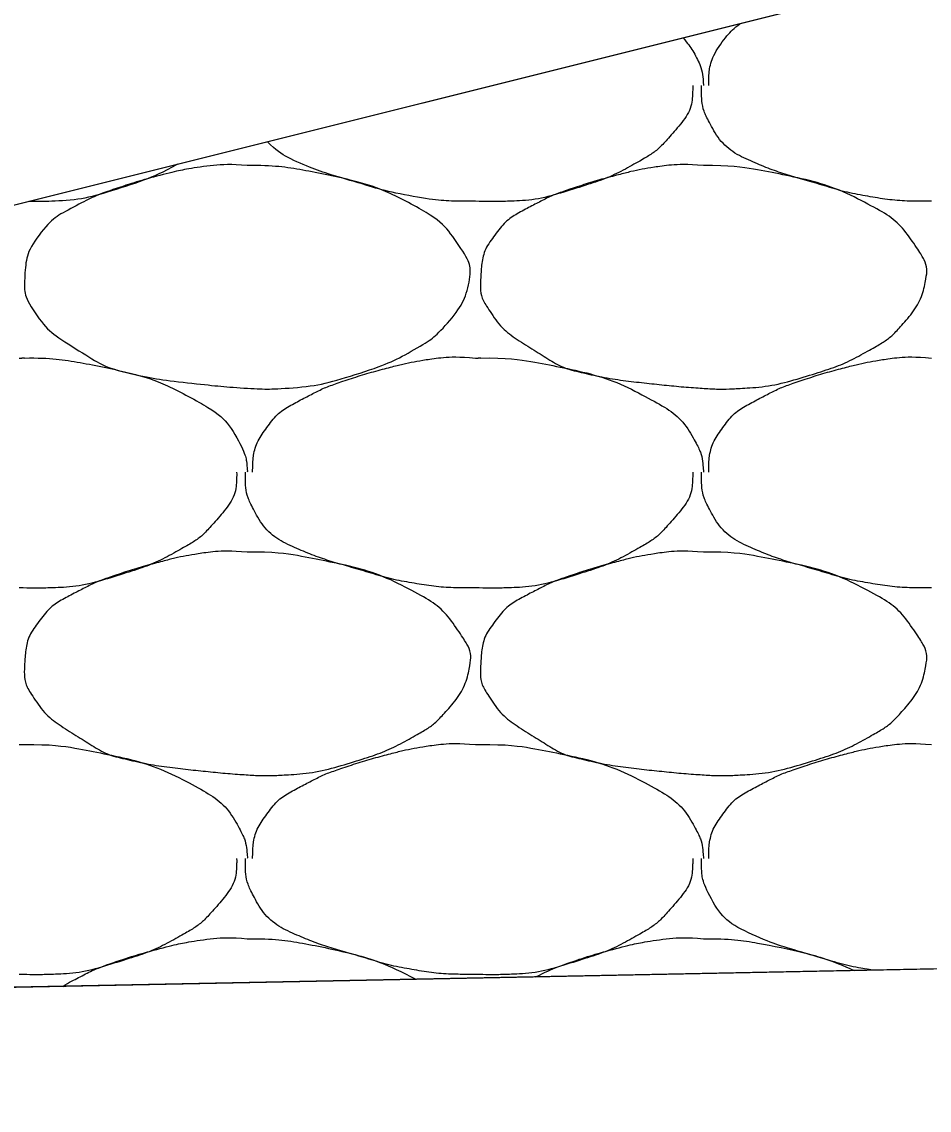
# Model space of a CAD drawing. Extents: x 1373719 to 1374161, y 379835 to 380167.
# Drawn here: x 1373946.841 to 1373947.758, y 380058.59 to 380059.69 of the extents above; entities that cross this region are included whole.
import ezdxf

# ---------------------------------------------------------------- set-up
doc = ezdxf.new("R2010")
doc.units = 0
doc.layers.add('Aggregate Base Course', color=7, linetype='Continuous')
doc.layers.add('SIGNATURE', color=7, linetype='Continuous')

msp = doc.modelspace()

# ---------------------------------------------------------------- linework, layer by layer
for p, q in [((1373949.7179, 380060.2256), (1373933.7145, 380056.2248)), ((1373964.7341, 380059.0723), (1373943.3975, 380058.6456))]:
    msp.add_line(p, q)
at = {"layer": 'Aggregate Base Course'}
for points, degree in [([(1373947.5354, 380059.6256), (1373947.5354, 380059.6262), (1373947.5354, 380059.6268), (1373947.5357, 380059.6426), (1373947.54, 380059.6572), (1373947.5549, 380059.6777), (1373947.5607, 380059.6832), (1373947.567, 380059.6879)], 3), ([(1373947.5095, 380059.6736), (1373947.5145, 380059.6679), (1373947.519, 380059.6616), (1373947.5275, 380059.6456), (1373947.5293, 380059.6367), (1373947.5301, 380059.6268), (1373947.5301, 380059.6262), (1373947.53, 380059.6256)], 3), ([(1373947.5192, 380059.6256), (1373947.5193, 380059.6238), (1373947.5193, 380059.622), (1373947.5192, 380059.6202), (1373947.5185, 380059.602), (1373947.507, 380059.5862), (1373947.494, 380059.5716), (1373947.4858, 380059.5624), (1373947.4772, 380059.5558), (1373947.467, 380059.55), (1373947.4489, 380059.5397), (1373947.431, 380059.5311), (1373947.4112, 380059.5248), (1373947.3857, 380059.5167), (1373947.3602, 380059.5096), (1373947.3338, 380059.5086), (1373947.3224, 380059.5082), (1373947.311, 380059.5081), (1373947.2996, 380059.5086)], 3), ([(1373947.7604, 380059.5086), (1373947.758, 380059.5086), (1373947.7556, 380059.5086), (1373947.7532, 380059.5086), (1373947.7333, 380059.5086), (1373947.7135, 380059.5105), (1373947.6938, 380059.514), (1373947.6728, 380059.5178), (1373947.6527, 380059.5242), (1373947.6323, 380059.5301), (1373947.6146, 380059.5352), (1373947.5975, 380059.5409), (1373947.5804, 380059.5482), (1373947.5614, 380059.5564), (1373947.5455, 380059.5702), (1373947.5354, 380059.5896), (1373947.5302, 380059.5996), (1373947.5282, 380059.6097), (1373947.5282, 380059.6202), (1373947.5282, 380059.622), (1373947.5282, 380059.6238), (1373947.5282, 380059.6256)], 3), ([(1373947.2996, 380059.5086), (1373947.2972, 380059.5086), (1373947.2948, 380059.5086), (1373947.2725, 380059.5086), (1373947.2527, 380059.5105), (1373947.212, 380059.5178), (1373947.1919, 380059.5242), (1373947.1538, 380059.5352), (1373947.1367, 380059.5409), (1373947.1083, 380059.5531), (1373947.0982, 380059.5599), (1373947.0897, 380059.5686)], 3), ([(1373947.0692, 380059.5446), (1373947.0956, 380059.545), (1373947.122, 380059.541), (1373947.1806, 380059.529), (1373947.2103, 380059.5192), (1373947.2601, 380059.4925), (1373947.2738, 380059.4781), (1373947.2927, 380059.4497), (1373947.2958, 380059.4398), (1373947.2912, 380059.4143), (1373947.2824, 380059.3975), (1373947.2606, 380059.3732), (1373947.2522, 380059.3668), (1373947.2239, 380059.3507), (1373947.206, 380059.3421), (1373947.1607, 380059.3277), (1373947.1351, 380059.3213), (1373947.0956, 380059.3188), (1373947.0824, 380059.3187), (1373947.0494, 380059.3209), (1373947.0296, 380059.3229), (1373946.988, 380059.3274), (1373946.9665, 380059.3308), (1373946.9274, 380059.3399), (1373946.9122, 380059.3493), (1373946.8785, 380059.3704), (1373946.864, 380059.3813), (1373946.8449, 380059.4105), (1373946.8436, 380059.4211), (1373946.845, 380059.4458), (1373946.8481, 380059.4605), (1373946.8692, 380059.4885), (1373946.8808, 380059.496), (1373946.9065, 380059.5094), (1373946.9181, 380059.5152), (1373946.9485, 380059.5255), (1373946.9663, 380059.5309), (1373946.9959, 380059.5386), (1373947.0073, 380059.541), (1373947.0355, 380059.5454), (1373947.0525, 380059.5461), (1373947.0692, 380059.5446)], 3), ([(1373946.9988, 380059.5459), (1373946.9831, 380059.5374), (1373946.9675, 380059.5302), (1373946.9249, 380059.5167), (1373946.8994, 380059.5096), (1373946.8649, 380059.5083), (1373946.8567, 380059.5082), (1373946.8485, 380059.5083)], 3), ([(1373947.53, 380059.5446), (1373947.5564, 380059.545), (1373947.5828, 380059.541), (1373947.6092, 380059.5356), (1373947.6414, 380059.529), (1373947.6711, 380059.5192), (1373947.701, 380059.5032), (1373947.7209, 380059.4925), (1373947.7346, 380059.4781), (1373947.7478, 380059.4582), (1373947.7535, 380059.4497), (1373947.7566, 380059.4398), (1373947.755, 380059.4312), (1373947.752, 380059.4143), (1373947.7432, 380059.3975), (1373947.7298, 380059.3826), (1373947.7214, 380059.3732), (1373947.713, 380059.3668), (1373947.7028, 380059.361), (1373947.6847, 380059.3507), (1373947.6668, 380059.3421), (1373947.647, 380059.3358), (1373947.6215, 380059.3277), (1373947.5959, 380059.3213), (1373947.5696, 380059.3196), (1373947.5564, 380059.3188), (1373947.5432, 380059.3187), (1373947.53, 380059.3196), (1373947.5102, 380059.3209), (1373947.4904, 380059.3229), (1373947.4706, 380059.325), (1373947.4488, 380059.3274), (1373947.4273, 380059.3308), (1373947.4058, 380059.3358), (1373947.3882, 380059.3399), (1373947.373, 380059.3493), (1373947.3572, 380059.3592), (1373947.3393, 380059.3704), (1373947.3248, 380059.3813), (1373947.3122, 380059.4006), (1373947.3057, 380059.4105), (1373947.3044, 380059.4211), (1373947.305, 380059.4312), (1373947.3058, 380059.4458), (1373947.3089, 380059.4605), (1373947.3194, 380059.4744), (1373947.33, 380059.4885), (1373947.3416, 380059.496), (1373947.3554, 380059.5032), (1373947.3673, 380059.5094), (1373947.3789, 380059.5152), (1373947.3914, 380059.5194), (1373947.4093, 380059.5255), (1373947.4271, 380059.5309), (1373947.4454, 380059.5356), (1373947.4567, 380059.5386), (1373947.4681, 380059.541), (1373947.4796, 380059.5428), (1373947.4963, 380059.5454), (1373947.5133, 380059.5461), (1373947.53, 380059.5446)], 3), ([(1373946.8388, 380059.3502), (1373946.8406, 380059.3501), (1373946.8424, 380059.3503), (1373946.8442, 380059.3502)], 2), ([(1373946.8442, 380059.3502), (1373946.8706, 380059.3506), (1373946.897, 380059.3466), (1373946.9556, 380059.3346), (1373946.9853, 380059.3248), (1373947.0351, 380059.2981), (1373947.051, 380059.2842), (1373947.0667, 380059.255), (1373947.0685, 380059.2461), (1373947.0693, 380059.2362), (1373947.0693, 380059.2356), (1373947.0692, 380059.235)], 3), ([(1373947.0746, 380059.235), (1373947.0746, 380059.2356), (1373947.0746, 380059.2362), (1373947.0746, 380059.2368), (1373947.0749, 380059.252), (1373947.0792, 380059.2666), (1373947.089, 380059.28), (1373947.0989, 380059.2936), (1373947.1112, 380059.3016), (1373947.125, 380059.3088), (1373947.1369, 380059.315), (1373947.1485, 380059.3208), (1373947.161, 380059.325), (1373947.1789, 380059.3311), (1373947.1967, 380059.3365), (1373947.215, 380059.3412), (1373947.2263, 380059.3442), (1373947.2377, 380059.3466), (1373947.2492, 380059.3484), (1373947.2659, 380059.351), (1373947.2829, 380059.3517), (1373947.2996, 380059.3502)], 3), ([(1373947.2996, 380059.3502), (1373947.3014, 380059.3501), (1373947.3032, 380059.3503), (1373947.305, 380059.3502)], 2), ([(1373947.305, 380059.3502), (1373947.3314, 380059.3506), (1373947.3578, 380059.3466), (1373947.3842, 380059.3412), (1373947.4164, 380059.3346), (1373947.4461, 380059.3248), (1373947.476, 380059.3088), (1373947.4959, 380059.2981), (1373947.5118, 380059.2842), (1373947.5228, 380059.2638), (1373947.5275, 380059.255), (1373947.5293, 380059.2461), (1373947.53, 380059.2368), (1373947.5301, 380059.2362), (1373947.5301, 380059.2356), (1373947.53, 380059.235)], 3), ([(1373947.5354, 380059.235), (1373947.5354, 380059.2356), (1373947.5354, 380059.2362), (1373947.5354, 380059.2368), (1373947.5357, 380059.252), (1373947.54, 380059.2666), (1373947.5498, 380059.28), (1373947.5597, 380059.2936), (1373947.572, 380059.3016), (1373947.5858, 380059.3088), (1373947.5977, 380059.315), (1373947.6093, 380059.3208), (1373947.6218, 380059.325), (1373947.6397, 380059.3311), (1373947.6575, 380059.3365), (1373947.6758, 380059.3412), (1373947.6871, 380059.3442), (1373947.6985, 380059.3466), (1373947.71, 380059.3484), (1373947.7267, 380059.351), (1373947.7437, 380059.3517), (1373947.7604, 380059.3502)], 3), ([(1373947.0584, 380059.235), (1373947.0585, 380059.2332), (1373947.0585, 380059.2314), (1373947.0584, 380059.2296), (1373947.0577, 380059.2114), (1373947.0462, 380059.1956), (1373947.0332, 380059.181), (1373947.025, 380059.1718), (1373947.0164, 380059.1652), (1373947.0062, 380059.1594), (1373946.9881, 380059.1491), (1373946.9702, 380059.1405), (1373946.9504, 380059.1342), (1373946.9249, 380059.1261), (1373946.8994, 380059.119), (1373946.873, 380059.118), (1373946.8616, 380059.1176), (1373946.8502, 380059.1175), (1373946.8388, 380059.118)], 3), ([(1373947.2996, 380059.118), (1373947.2972, 380059.118), (1373947.2948, 380059.118), (1373947.2924, 380059.118), (1373947.2725, 380059.118), (1373947.2527, 380059.1199), (1373947.233, 380059.1234), (1373947.212, 380059.1272), (1373947.1919, 380059.1336), (1373947.1715, 380059.1395), (1373947.1538, 380059.1446), (1373947.1367, 380059.1503), (1373947.1196, 380059.1576), (1373947.1006, 380059.1658), (1373947.0847, 380059.1796), (1373947.0746, 380059.199), (1373947.0694, 380059.209), (1373947.0674, 380059.2191), (1373947.0674, 380059.2296), (1373947.0674, 380059.2314), (1373947.0674, 380059.2332), (1373947.0674, 380059.235)], 3), ([(1373947.5192, 380059.235), (1373947.5193, 380059.2332), (1373947.5193, 380059.2314), (1373947.5192, 380059.2296), (1373947.5185, 380059.2114), (1373947.507, 380059.1956), (1373947.494, 380059.181), (1373947.4858, 380059.1718), (1373947.4772, 380059.1652), (1373947.467, 380059.1594), (1373947.4489, 380059.1491), (1373947.431, 380059.1405), (1373947.4112, 380059.1342), (1373947.3857, 380059.1261), (1373947.3602, 380059.119), (1373947.3338, 380059.118), (1373947.3224, 380059.1176), (1373947.311, 380059.1175), (1373947.2996, 380059.118)], 3), ([(1373947.7604, 380059.118), (1373947.758, 380059.118), (1373947.7556, 380059.118), (1373947.7532, 380059.118), (1373947.7333, 380059.118), (1373947.7135, 380059.1199), (1373947.6938, 380059.1234), (1373947.6728, 380059.1272), (1373947.6527, 380059.1336), (1373947.6323, 380059.1395), (1373947.6146, 380059.1446), (1373947.5975, 380059.1503), (1373947.5804, 380059.1576), (1373947.5614, 380059.1658), (1373947.5455, 380059.1796), (1373947.5354, 380059.199), (1373947.5302, 380059.209), (1373947.5282, 380059.2191), (1373947.5282, 380059.2296), (1373947.5282, 380059.2314), (1373947.5282, 380059.2332), (1373947.5282, 380059.235)], 3), ([(1373947.0692, 380059.154), (1373947.0956, 380059.1544), (1373947.122, 380059.1504), (1373947.1484, 380059.145), (1373947.1806, 380059.1384), (1373947.2103, 380059.1286), (1373947.2402, 380059.1126), (1373947.2601, 380059.1019), (1373947.2738, 380059.0875), (1373947.287, 380059.0676), (1373947.2927, 380059.0591), (1373947.2958, 380059.0492), (1373947.2942, 380059.0406), (1373947.2912, 380059.0237), (1373947.2824, 380059.0069), (1373947.269, 380058.992), (1373947.2606, 380058.9826), (1373947.2522, 380058.9762), (1373947.242, 380058.9704), (1373947.2239, 380058.9601), (1373947.206, 380058.9515), (1373947.1862, 380058.9452), (1373947.1607, 380058.9371), (1373947.1351, 380058.9307), (1373947.1088, 380058.929), (1373947.0956, 380058.9282), (1373947.0824, 380058.9281), (1373947.0692, 380058.929), (1373947.0494, 380058.9303), (1373947.0296, 380058.9323), (1373947.0098, 380058.9344), (1373946.988, 380058.9368), (1373946.9665, 380058.9402), (1373946.945, 380058.9452), (1373946.9274, 380058.9493), (1373946.9122, 380058.9587), (1373946.8964, 380058.9686), (1373946.8785, 380058.9798), (1373946.864, 380058.9907), (1373946.8514, 380059.01), (1373946.8449, 380059.0199), (1373946.8436, 380059.0305), (1373946.8442, 380059.0406), (1373946.845, 380059.0552), (1373946.8481, 380059.0699), (1373946.8586, 380059.0838), (1373946.8692, 380059.0979), (1373946.8808, 380059.1054), (1373946.8946, 380059.1126), (1373946.9065, 380059.1188), (1373946.9181, 380059.1246), (1373946.9306, 380059.1288), (1373946.9485, 380059.1349), (1373946.9663, 380059.1403), (1373946.9846, 380059.145), (1373946.9959, 380059.148), (1373947.0073, 380059.1504), (1373947.0188, 380059.1522), (1373947.0355, 380059.1548), (1373947.0525, 380059.1555), (1373947.0692, 380059.154)], 3), ([(1373947.53, 380059.154), (1373947.5564, 380059.1544), (1373947.5828, 380059.1504), (1373947.6092, 380059.145), (1373947.6414, 380059.1384), (1373947.6711, 380059.1286), (1373947.701, 380059.1126), (1373947.7209, 380059.1019), (1373947.7346, 380059.0875), (1373947.7478, 380059.0676), (1373947.7535, 380059.0591), (1373947.7566, 380059.0492), (1373947.755, 380059.0406), (1373947.752, 380059.0237), (1373947.7432, 380059.0069), (1373947.7298, 380058.992), (1373947.7214, 380058.9826), (1373947.713, 380058.9762), (1373947.7028, 380058.9704), (1373947.6847, 380058.9601), (1373947.6668, 380058.9515), (1373947.647, 380058.9452), (1373947.6215, 380058.9371), (1373947.5959, 380058.9307), (1373947.5696, 380058.929), (1373947.5564, 380058.9282), (1373947.5432, 380058.9281), (1373947.53, 380058.929), (1373947.5102, 380058.9303), (1373947.4904, 380058.9323), (1373947.4706, 380058.9344), (1373947.4488, 380058.9368), (1373947.4273, 380058.9402), (1373947.4058, 380058.9452), (1373947.3882, 380058.9493), (1373947.373, 380058.9587), (1373947.3572, 380058.9686), (1373947.3393, 380058.9798), (1373947.3248, 380058.9907), (1373947.3122, 380059.01), (1373947.3057, 380059.0199), (1373947.3044, 380059.0305), (1373947.305, 380059.0406), (1373947.3058, 380059.0552), (1373947.3089, 380059.0699), (1373947.3194, 380059.0838), (1373947.33, 380059.0979), (1373947.3416, 380059.1054), (1373947.3554, 380059.1126), (1373947.3673, 380059.1188), (1373947.3789, 380059.1246), (1373947.3914, 380059.1288), (1373947.4093, 380059.1349), (1373947.4271, 380059.1403), (1373947.4454, 380059.145), (1373947.4567, 380059.148), (1373947.4681, 380059.1504), (1373947.4796, 380059.1522), (1373947.4963, 380059.1548), (1373947.5133, 380059.1555), (1373947.53, 380059.154)], 3), ([(1373946.8388, 380058.9596), (1373946.8406, 380058.9595), (1373946.8424, 380058.9597), (1373946.8442, 380058.9596)], 2), ([(1373946.8442, 380058.9596), (1373946.8706, 380058.96), (1373946.897, 380058.956), (1373946.9234, 380058.9506), (1373946.9556, 380058.944), (1373946.9853, 380058.9342), (1373947.0152, 380058.9182), (1373947.0351, 380058.9075), (1373947.051, 380058.8936), (1373947.062, 380058.8732), (1373947.0667, 380058.8644), (1373947.0685, 380058.8555), (1373947.0692, 380058.8462), (1373947.0693, 380058.8456), (1373947.0693, 380058.845), (1373947.0692, 380058.8444)], 3), ([(1373947.0746, 380058.8444), (1373947.0746, 380058.845), (1373947.0746, 380058.8456), (1373947.0746, 380058.8462), (1373947.0749, 380058.8614), (1373947.0792, 380058.876), (1373947.089, 380058.8894), (1373947.0989, 380058.903), (1373947.1112, 380058.911), (1373947.125, 380058.9182), (1373947.1369, 380058.9244), (1373947.1485, 380058.9302), (1373947.161, 380058.9344), (1373947.1789, 380058.9405), (1373947.1967, 380058.9459), (1373947.215, 380058.9506), (1373947.2263, 380058.9536), (1373947.2377, 380058.956), (1373947.2492, 380058.9578), (1373947.2659, 380058.9604), (1373947.2829, 380058.9611), (1373947.2996, 380058.9596)], 3), ([(1373947.2996, 380058.9596), (1373947.3014, 380058.9595), (1373947.3032, 380058.9597), (1373947.305, 380058.9596)], 2), ([(1373947.305, 380058.9596), (1373947.3314, 380058.96), (1373947.3578, 380058.956), (1373947.3842, 380058.9506), (1373947.4164, 380058.944), (1373947.4461, 380058.9342), (1373947.476, 380058.9182), (1373947.4959, 380058.9075), (1373947.5118, 380058.8936), (1373947.5228, 380058.8732), (1373947.5275, 380058.8644), (1373947.5293, 380058.8555), (1373947.53, 380058.8462), (1373947.5301, 380058.8456), (1373947.5301, 380058.845), (1373947.53, 380058.8444)], 3), ([(1373947.5354, 380058.8444), (1373947.5354, 380058.845), (1373947.5354, 380058.8456), (1373947.5354, 380058.8462), (1373947.5357, 380058.8614), (1373947.54, 380058.876), (1373947.5498, 380058.8894), (1373947.5597, 380058.903), (1373947.572, 380058.911), (1373947.5858, 380058.9182), (1373947.5977, 380058.9244), (1373947.6093, 380058.9302), (1373947.6218, 380058.9344), (1373947.6397, 380058.9405), (1373947.6575, 380058.9459), (1373947.6758, 380058.9506), (1373947.6871, 380058.9536), (1373947.6985, 380058.956), (1373947.71, 380058.9578), (1373947.7267, 380058.9604), (1373947.7437, 380058.9611), (1373947.7604, 380058.9596)], 3), ([(1373947.0584, 380058.8444), (1373947.0585, 380058.8426), (1373947.0585, 380058.8408), (1373947.0584, 380058.839), (1373947.0577, 380058.8208), (1373947.0462, 380058.805), (1373947.0332, 380058.7904), (1373947.025, 380058.7812), (1373947.0164, 380058.7746), (1373947.0062, 380058.7688), (1373946.9881, 380058.7585), (1373946.9702, 380058.7499), (1373946.9504, 380058.7436), (1373946.9249, 380058.7355), (1373946.8994, 380058.7284), (1373946.873, 380058.7274), (1373946.8616, 380058.727), (1373946.8502, 380058.7269), (1373946.8388, 380058.7274)], 3), ([(1373947.2996, 380058.7274), (1373947.2972, 380058.7274), (1373947.2948, 380058.7274), (1373947.2924, 380058.7274), (1373947.2725, 380058.7274), (1373947.2527, 380058.7293), (1373947.233, 380058.7328), (1373947.212, 380058.7366), (1373947.1919, 380058.743), (1373947.1715, 380058.7489), (1373947.1538, 380058.754), (1373947.1367, 380058.7597), (1373947.1196, 380058.767), (1373947.1006, 380058.7752), (1373947.0847, 380058.789), (1373947.0746, 380058.8084), (1373947.0694, 380058.8184), (1373947.0674, 380058.8285), (1373947.0674, 380058.839), (1373947.0674, 380058.8408), (1373947.0674, 380058.8426), (1373947.0674, 380058.8444)], 3), ([(1373947.5192, 380058.8444), (1373947.5193, 380058.8426), (1373947.5193, 380058.8408), (1373947.5192, 380058.839), (1373947.5185, 380058.8208), (1373947.507, 380058.805), (1373947.494, 380058.7904), (1373947.4858, 380058.7812), (1373947.4772, 380058.7746), (1373947.467, 380058.7688), (1373947.4489, 380058.7585), (1373947.431, 380058.7499), (1373947.4112, 380058.7436), (1373947.3857, 380058.7355), (1373947.3602, 380058.7284), (1373947.3338, 380058.7274), (1373947.3224, 380058.727), (1373947.311, 380058.7269), (1373947.2996, 380058.7274)], 3), ([(1373947.7009, 380058.7316), (1373947.6985, 380058.732), (1373947.6962, 380058.7324), (1373947.6728, 380058.7366), (1373947.6527, 380058.743), (1373947.6146, 380058.754), (1373947.5975, 380058.7597), (1373947.5614, 380058.7752), (1373947.5455, 380058.789), (1373947.5302, 380058.8184), (1373947.5282, 380058.8285), (1373947.5282, 380058.8408), (1373947.5282, 380058.8426), (1373947.5282, 380058.8444)], 3), ([(1373946.8827, 380058.7153), (1373946.8865, 380058.7177), (1373946.8904, 380058.7199), (1373946.9065, 380058.7282), (1373946.9181, 380058.734), (1373946.9485, 380058.7443), (1373946.9663, 380058.7497), (1373946.9959, 380058.7574), (1373947.0073, 380058.7598), (1373947.0355, 380058.7642), (1373947.0525, 380058.7649), (1373947.0692, 380058.7634)], 3), ([(1373947.0692, 380058.7634), (1373947.0956, 380058.7638), (1373947.122, 380058.7598), (1373947.1804, 380058.7479), (1373947.2098, 380058.7382), (1373947.2395, 380058.7224)], 3), ([(1373947.3608, 380058.7248), (1373947.3708, 380058.7299), (1373947.3808, 380058.7346), (1373947.4093, 380058.7443), (1373947.4271, 380058.7497), (1373947.4567, 380058.7574), (1373947.4681, 380058.7598), (1373947.4963, 380058.7642), (1373947.5133, 380058.7649), (1373947.53, 380058.7634)], 3), ([(1373947.53, 380058.7634), (1373947.5564, 380058.7638), (1373947.5828, 380058.7598), (1373947.6347, 380058.7492), (1373947.6586, 380058.742), (1373947.6823, 380058.7313)], 3)]:
    msp.add_open_spline(points, degree=degree, dxfattribs=at)
at = {"layer": 'SIGNATURE'}
msp.add_lwpolyline([(1373943.3975, 380058.6456), (1373951.0824, 380058.7993), (1373950.5395, 380060.008), (1373949.8879, 380059.9821), (1373950.1486, 380060.2429), (1373949.7179, 380060.2256), (1373947.3392, 380059.631)], close=True, dxfattribs=at)

doc.saveas('drawing.dxf')
